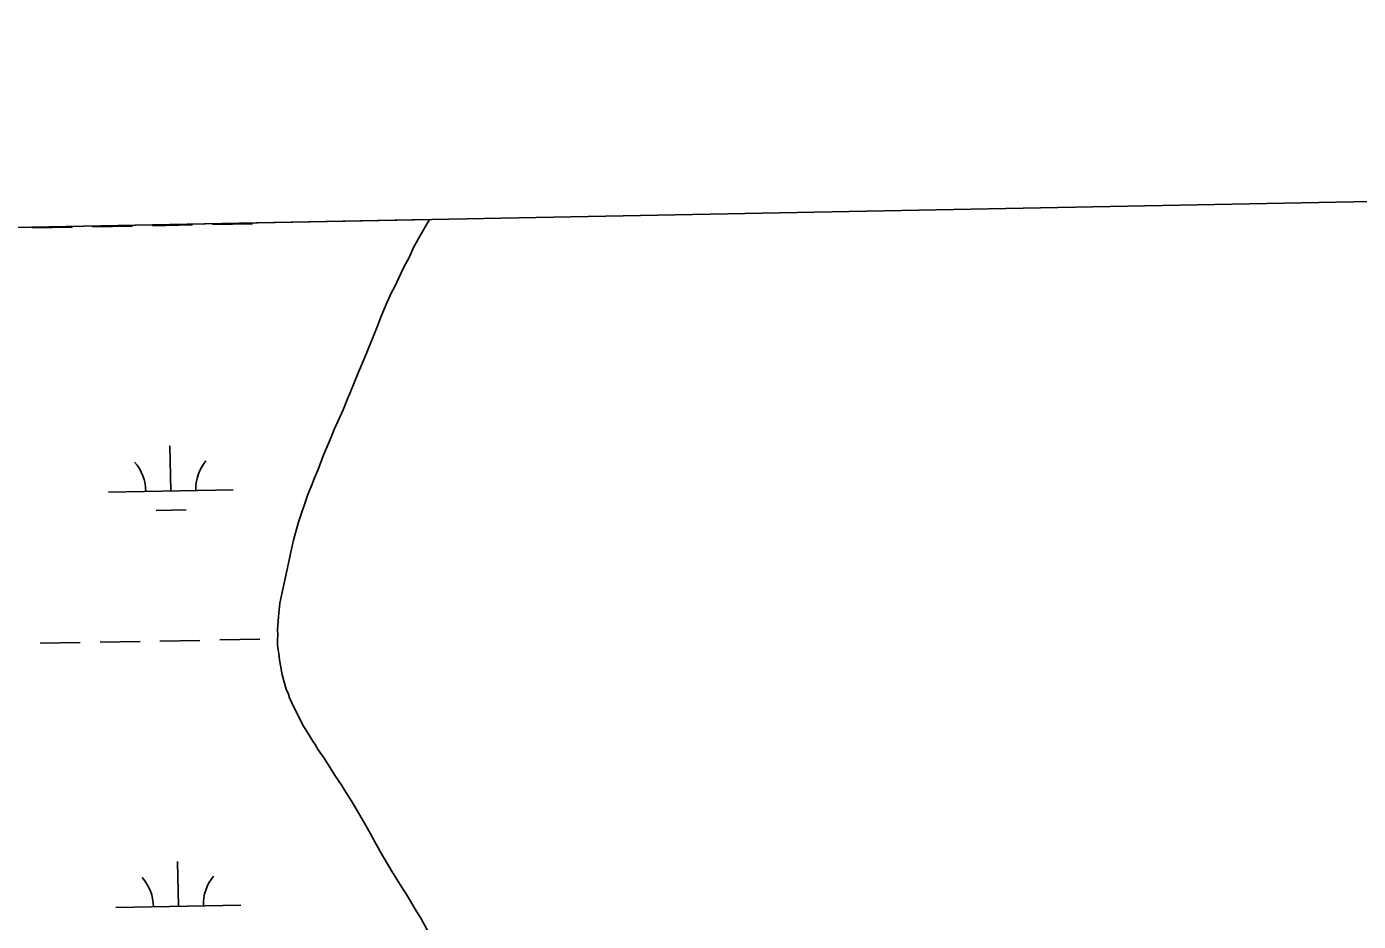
# Model space of a CAD drawing. Extents: x 3957609 to 3995875, y 234277 to 260273.
# Drawn here: x 3985009 to 3986075, y 257769 to 258486 of the extents above; entities that cross this region are included whole.
import ezdxf

# ---------------------------------------------------------------- set-up
doc = ezdxf.new("R2010")
doc.units = 0
for name, color, linetype in [('V-GRID-FRAM', 7, 'Continuous'), ('V-RIVR-EDGE', 7, 'Continuous'), ('V-WETL-SWMP', 7, 'Continuous')]:
    doc.layers.add(name, color=color, linetype=linetype)

msp = doc.modelspace()

# ---------------------------------------------------------------- linework, layer by layer
at = {"layer": 'V-GRID-FRAM'}
for points in [[(3961534.646, 257877.621), (3993438.57, 258485.581), (3993792.928, 240306.336), (3961873.139, 239698.074), (3961534.646, 257877.621)], [(3961534.646, 257877.621), (3993438.57, 258485.581)]]:
    msp.add_lwpolyline(points, dxfattribs=at)
at = {"layer": 'V-RIVR-EDGE'}
msp.add_lwpolyline([(3985331.722, 258331.097), (3985331.671, 258331.016), (3985323.79, 258317.731), (3985321.029, 258312.455), (3985318.863, 258308.744), (3985315.506, 258301.119), (3985311.168, 258292.913), (3985303.474, 258276.887), (3985301.305, 258272.783), (3985296.765, 258262.621), (3985292.026, 258251.478), (3985290.246, 258246.589), (3985287.479, 258239.747), (3985282.934, 258228.606), (3985281.55, 258224.694), (3985274.835, 258208.861), (3985267.921, 258191.852), (3985265.946, 258187.554), (3985262.391, 258178.755), (3985255.284, 258163.119), (3985252.913, 258156.862), (3985246.593, 258141.811), (3985242.441, 258131.057), (3985239.48, 258124.414), (3985237.698, 258119.328), (3985234.145, 258110.923), (3985226.819, 258088.828), (3985223.049, 258075.331), (3985220.266, 258063.791), (3985219.664, 258059.683), (3985211.895, 258023.881), (3985210.681, 258012.923), (3985210.056, 258002.941), (3985210.237, 257998.632), (3985209.831, 257994.915), (3985210.011, 257990.411), (3985210.388, 257986.493), (3985210.964, 257983.36), (3985211.533, 257978.463), (3985213.642, 257966.511), (3985216.929, 257955.144), (3985218.676, 257951.026), (3985219.643, 257948.087), (3985221.392, 257944.163), (3985230.332, 257926.118), (3985233.252, 257921.604), (3985238.116, 257913.56), (3985240.064, 257910.811), (3985242.593, 257906.496), (3985247.266, 257899.822), (3985256.22, 257885.693), (3985261.48, 257878.037), (3985263.229, 257874.703), (3985268.875, 257865.872), (3985271.21, 257861.948), (3985281.327, 257844.487), (3985292.218, 257825.064), (3985301.751, 257808.778), (3985309.733, 257796.023), (3985313.042, 257791.116), (3985320.822, 257777.579), (3985324.329, 257772.281), (3985333.469, 257755.409)], dxfattribs=at)
at = {"layer": 'V-WETL-SWMP'}
for p, q in [((3983303.152, 258292.441), (3985331.722, 258331.097)), ((3985331.67, 258331.015), (3985323.79, 258317.731)), ((3985331.722, 258331.097), (3985331.67, 258331.015)), ((3985013.821, 258324.455), (3985045.816, 258325.037)), ((3985061.813, 258325.328), (3985093.808, 258325.91)), ((3985109.805, 258326.201), (3985141.8, 258326.782)), ((3985157.797, 258327.073), (3985189.792, 258327.655)), ((3985323.79, 258317.731), (3985321.03, 258312.455)), ((3985318.862, 258308.743), (3985315.506, 258301.12)), ((3985321.03, 258312.455), (3985318.862, 258308.743)), ((3985315.506, 258301.12), (3985311.169, 258292.913)), ((3985311.169, 258292.913), (3985303.474, 258276.887)), ((3985303.474, 258276.887), (3985301.305, 258272.784)), ((3985301.305, 258272.784), (3985296.765, 258262.62)), ((3985296.765, 258262.62), (3985292.025, 258251.478)), ((3985290.245, 258246.59), (3985287.479, 258239.747)), ((3985292.025, 258251.478), (3985290.245, 258246.59)), ((3985287.479, 258239.747), (3985282.935, 258228.605)), ((3985281.55, 258224.694), (3985274.835, 258208.86)), ((3985282.935, 258228.605), (3985281.55, 258224.694)), ((3985274.835, 258208.86), (3985267.92, 258191.853)), ((3985267.92, 258191.853), (3985265.947, 258187.553)), ((3985262.39, 258178.756), (3985255.285, 258163.119)), ((3985265.947, 258187.553), (3985262.39, 258178.756)), ((3985255.285, 258163.119), (3985252.912, 258156.863)), ((3985124.513, 258113.829), (3985123.858, 258149.823)), ((3985252.912, 258156.863), (3985246.592, 258141.811)), ((3985246.592, 258141.811), (3985242.441, 258131.058)), ((3985242.441, 258131.058), (3985239.48, 258124.413)), ((3985074.521, 258112.92), (3985174.504, 258114.738)), ((3985237.699, 258119.329), (3985234.144, 258110.923)), ((3985239.48, 258124.413), (3985237.699, 258119.329)), ((3985234.144, 258110.923), (3985226.819, 258088.827)), ((3985112.795, 258098.182), (3985136.791, 258098.619)), ((3985226.819, 258088.827), (3985223.049, 258075.332)), ((3985223.049, 258075.332), (3985220.266, 258063.791)), ((3985220.266, 258063.791), (3985219.663, 258059.682)), ((3985219.663, 258059.682), (3985211.896, 258023.882)), ((3985211.896, 258023.882), (3985210.681, 258012.923)), ((3985210.681, 258012.923), (3985210.057, 258002.94)), ((3985210.237, 257998.632), (3985209.831, 257994.914)), ((3985210.057, 258002.94), (3985210.237, 257998.632)), ((3985019.869, 257991.835), (3985051.864, 257992.417)), ((3985067.861, 257992.708), (3985099.856, 257993.29)), ((3985115.853, 257993.581), (3985147.848, 257994.162)), ((3985163.846, 257994.453), (3985195.84, 257995.035)), ((3985209.831, 257994.914), (3985210.011, 257990.41)), ((3985210.011, 257990.41), (3985210.388, 257986.493)), ((3985210.388, 257986.493), (3985210.964, 257983.359)), ((3985210.964, 257983.359), (3985211.533, 257978.462)), ((3985211.533, 257978.462), (3985213.643, 257966.511)), ((3985213.643, 257966.511), (3985216.929, 257955.144)), ((3985216.929, 257955.144), (3985218.676, 257951.026)), ((3985218.676, 257951.026), (3985219.644, 257948.086)), ((3985219.644, 257948.086), (3985221.392, 257944.164)), ((3985221.392, 257944.164), (3985230.331, 257926.119)), ((3985230.331, 257926.119), (3985233.251, 257921.605)), ((3985233.251, 257921.605), (3985238.116, 257913.56)), ((3985238.116, 257913.56), (3985240.064, 257910.812)), ((3985240.064, 257910.812), (3985242.593, 257906.496)), ((3985242.593, 257906.496), (3985247.267, 257899.822)), ((3985247.267, 257899.822), (3985256.221, 257885.692)), ((3985256.221, 257885.692), (3985261.479, 257878.038)), ((3985261.479, 257878.038), (3985263.229, 257874.703)), ((3985263.229, 257874.703), (3985268.874, 257865.872)), ((3985268.874, 257865.872), (3985271.209, 257861.948)), ((3985271.209, 257861.948), (3985281.326, 257844.486)), ((3985281.326, 257844.486), (3985292.218, 257825.063)), ((3985130.561, 257781.209), (3985129.906, 257817.203)), ((3985292.218, 257825.063), (3985301.751, 257808.778)), ((3985301.751, 257808.778), (3985309.732, 257796.023)), ((3985309.732, 257796.023), (3985313.042, 257791.116)), ((3985313.042, 257791.116), (3985320.823, 257777.579)), ((3985080.569, 257780.3), (3985180.553, 257782.118)), ((3985320.823, 257777.579), (3985324.328, 257772.28)), ((3985324.328, 257772.28), (3985333.468, 257755.409))]:
    msp.add_line(p, q, dxfattribs=at)
for centre, start, end in [((3985069.27, 258113.299), 0.269879, 41.813537), ((3985179.738, 258115.308), 140.269876, 181.813534), ((3985075.318, 257780.679), 0.269879, 41.813537), ((3985185.786, 257782.688), 140.269876, 181.813534)]:
    msp.add_arc(centre, 35.246, start, end, dxfattribs=at)

doc.saveas('drawing.dxf')
